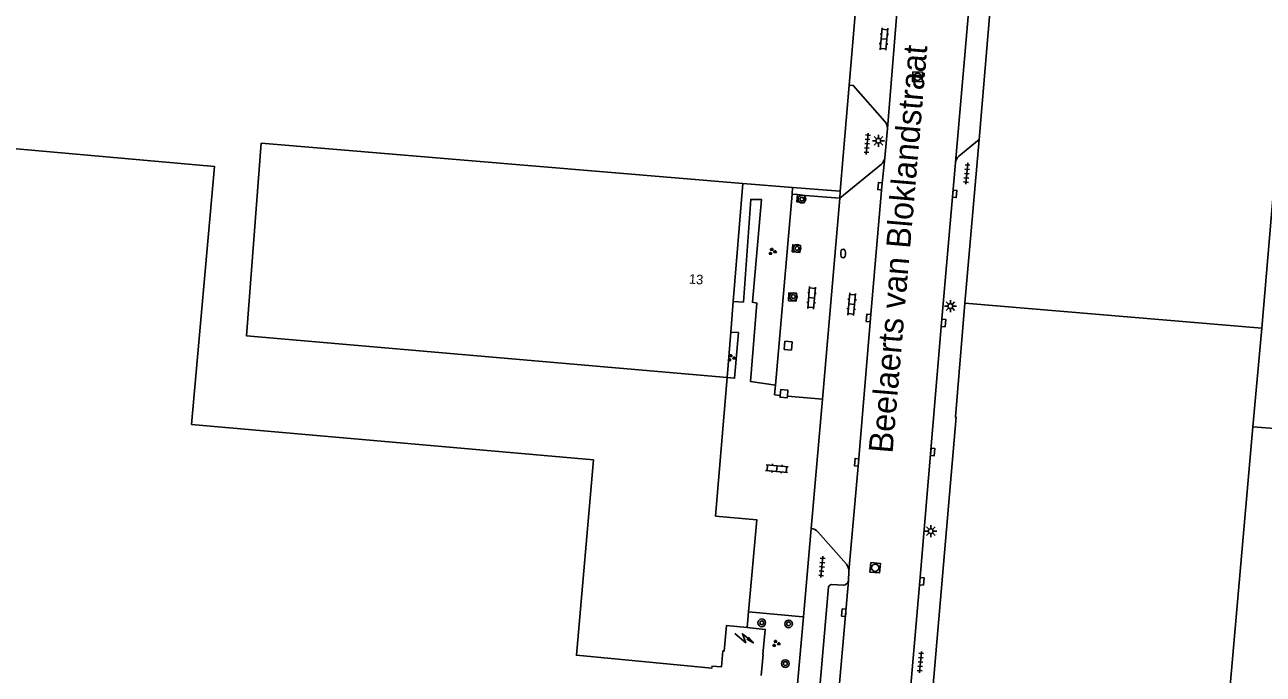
# Model space of a CAD drawing. Extents: x 131000 to 133014, y 396499 to 399001.
# Drawn here: x 132167.8 to 132296.6, y 397325.4 to 397393 of the extents above; entities that cross this region are included whole.
import ezdxf

# ---------------------------------------------------------------- set-up
doc = ezdxf.new("R2010")
doc.units = 0
for name, color, linetype in [('gg-afsc-hekwerk', 7, 'Continuous'), ('gg-anno-huisnummerreeks BGT', 7, 'Continuous'), ('gg-anno-openbare ruimte label', 7, 'Continuous'), ('gg-bbg-gedigitaliseerde bebouwing', 7, 'Continuous'), ('gg-bbg-hoofdgebouw', 7, 'Continuous'), ('gg-bbg-tussenscheiding', 7, 'Continuous'), ('gg-knt-verharding', 7, 'Continuous'), ('gg-knt-verharding nz', 7, 'Continuous'), ('gt-symb-boom', 7, 'Continuous'), ('gt-symb-brandkraan', 7, 'Continuous'), ('gt-symb-groenvak', 7, 'Continuous'), ('gt-symb-klinker verharding', 7, 'Continuous'), ('gt-symb-kolk', 7, 'Continuous'), ('gt-symb-lichtmast', 7, 'Continuous'), ('gt-symb-rioolschacht', 7, 'Continuous'), ('gt-symb-tegel verharding', 7, 'Continuous'), ('gt-symb-trafo symbool', 7, 'Continuous')]:
    doc.layers.add(name, color=color, linetype=linetype)

# ---------------------------------------------------------------- blocks, each defined once
blk = doc.blocks.new('gt0-KL1')
at = {"layer": 'gt-symb-klinker verharding'}
for p, q in [((-1.15, 0.3), (1.15, 0.3)), ((-1, -0.3), (-1, 0.3)), ((-0.5, 0.3), (-0.5, 0.45)), ((0, -0.3), (0, 0.3)), ((0.5, 0.3), (0.5, 0.45)), ((1, -0.3), (1, 0.3)), ((-1.15, -0.3), (1.15, -0.3)), ((-0.5, -0.45), (-0.5, -0.3)), ((0.5, -0.45), (0.5, -0.3))]:
    blk.add_line(p, q, dxfattribs=at)
blk = doc.blocks.new('gt0-KOLK')
at = {"layer": 'gt-symb-kolk'}
blk.add_lwpolyline([(0, 0), (0.38, 0), (0.38, 0.4), (-0.38, 0.4), (-0.38, 0), (0, 0)], dxfattribs=at)
blk = doc.blocks.new('gt0-TEG1')
at = {"layer": 'gt-symb-tegel verharding'}
for p, q in [((-1.12, 0), (1.12, 0)), ((-0.9, -0.25), (-0.9, 0.25)), ((-0.45, -0.25), (-0.45, 0.25)), ((0, -0.25), (0, 0.25)), ((0.45, -0.25), (0.45, 0.25)), ((0.9, -0.25), (0.9, 0.25))]:
    blk.add_line(p, q, dxfattribs=at)
blk = doc.blocks.new('gt0-LMAST')
at = {"layer": 'gt-symb-lichtmast'}
for p, q in [((-0.18, 0.17), (-0.45, 0.44)), ((-0.01, 0.25), (-0.01, 0.62)), ((0.17, 0.17), (0.44, 0.44)), ((-0.26, 0), (-0.63, 0)), ((-0.18, -0.18), (-0.45, -0.45)), ((-0.01, -0.25), (-0.01, -0.63)), ((0.44, -0.45), (0.17, -0.18)), ((0.24, 0), (0.62, 0))]:
    blk.add_line(p, q, dxfattribs=at)
blk.add_circle((-0.01, 0), 0.25, dxfattribs=at)
blk = doc.blocks.new('gt0-RS')
at = {"layer": 'gt-symb-rioolschacht'}
blk.add_lwpolyline([(-0.5, -0.5), (0.5, -0.5), (0.5, 0.5), (-0.5, 0.5)], close=True, dxfattribs=at)
blk.add_circle((0, 0), 0.375, dxfattribs=at)
blk = doc.blocks.new('gt0-BOOM')
at = {"layer": 'gt-symb-boom'}
for radius in [0.4, 0.2]:
    blk.add_circle((0, 0), radius, dxfattribs=at)
blk = doc.blocks.new('gt0-BR')
at = {"layer": 'gt-symb-brandkraan'}
for centre, radius, start, end in [((-0.24, 0), 0.206, 107.5669, 252.4331), ((0.6, -2.66), 3, 106.892, 107.5669), ((0, -0.69), 0.938, 73.108, 106.892), ((-0.6, -2.66), 3, 72.4331, 73.108), ((0.24, 0), 0.206, 287.567, 72.4331), ((0.6, 2.66), 3, 252.4331, 253.108), ((0, 0.69), 0.938, 253.108, 286.8921), ((-0.6, 2.66), 3, 286.8921, 287.567)]:
    blk.add_arc(centre, radius, start, end, dxfattribs=at)
blk = doc.blocks.new('gt0-GRVAK')
at = {"layer": 'gt-symb-groenvak'}
for p, q in [((-0.11, 0.19), (-0.23, 0.24)), ((-0.18, 0.15), (0.09, 0.15)), ((-0.09, 0.21), (-0.16, 0.32)), ((-0.05, 0.21), (-0.05, 0.39)), ((0, 0.21), (0.06, 0.32)), ((0.02, 0.19), (0.13, 0.24)), ((0.26, -0.05), (0.2, 0.06)), ((0.3, -0.05), (0.3, 0.13)), ((0.35, -0.05), (0.41, 0.06)), ((-0.24, -0.23), (-0.36, -0.18)), ((-0.32, -0.26), (-0.05, -0.26)), ((-0.23, -0.21), (-0.29, -0.09)), ((-0.18, -0.2), (-0.18, -0.02)), ((-0.14, -0.21), (-0.07, -0.09)), ((-0.12, -0.23), (0, -0.18)), ((0.24, -0.07), (0.12, -0.02)), ((0.17, -0.11), (0.44, -0.11)), ((0.37, -0.07), (0.49, -0.02))]:
    blk.add_line(p, q, dxfattribs=at)
blk = doc.blocks.new('gt0-HSP')
at = {"layer": 'gt-symb-trafo symbool'}
for points in [[(0.77, 0.75), (-0.53, 0), (0.47, 0), (-0.83, -0.75)], [(-0.22, -0.24), (-0.83, -0.75), (-0.08, -0.48)]]:
    blk.add_lwpolyline(points, dxfattribs=at)

msp = doc.modelspace()

# ---------------------------------------------------------------- linework, layer by layer
at = {"layer": 'gg-afsc-hekwerk'}
for p, q in [((132269.03, 397404.38), (132267.06, 397381.04)), ((132253.52, 397386.69), (132254.18, 397394.44)), ((132253.52, 397386.69), (132252.58, 397375.64)), ((132265.58, 397364.01), (132267.06, 397381.04)), ((132242.47, 397376.46), (132247.65, 397376.04)), ((132247.65, 397376.04), (132252.58, 397375.64)), ((132239.61, 397341.86), (132240.83, 397356.27)), ((132243.06, 397331.92), (132242.91, 397330.28))]:
    msp.add_line(p, q, dxfattribs=at)
msp.add_lwpolyline([(132243.06, 397331.92), (132243.94, 397341.46), (132239.61, 397341.86)], dxfattribs=at)
at = {"layer": 'gg-bbg-gedigitaliseerde bebouwing'}
for p, q in [((132185.09, 397351.4), (132226.92, 397347.7)), ((132376.36, 397344.66), (132295.55, 397351.14))]:
    msp.add_line(p, q, dxfattribs=at)
for points in [[(132240.83, 397356.27), (132190.81, 397360.61), (132192.35, 397380.63), (132242.47, 397376.46)], [(132185.09, 397351.4), (132187.48, 397378.23), (132164.93, 397380.24), (132164.91, 397380.02), (132164.73, 397380.04)], [(132295.55, 397351.14), (132291.71, 397307.62), (132296.25, 397307.21), (132295.51, 397299.09)]]:
    msp.add_lwpolyline(points, dxfattribs=at)
at = {"layer": 'gg-bbg-hoofdgebouw'}
for p, q in [((132242.47, 397376.46), (132241.47, 397364.16)), ((132241.47, 397364.16), (132241.21, 397360.99)), ((132296.46, 397361.42), (132265.58, 397364.01)), ((132241.21, 397360.99), (132240.83, 397356.27))]:
    msp.add_line(p, q, dxfattribs=at)
for points in [[(132338.25, 397412.47), (132301.09, 397415.76), (132296.46, 397361.42)], [(132265.58, 397364.01), (132264.58, 397352.18), (132264.66, 397352.17), (132260.01, 397298.05)], [(132242.91, 397330.28), (132240.78, 397330.49), (132240.52, 397327.83), (132240.4, 397327.84), (132240.24, 397326.18), (132239.26, 397326.27), (132239.25, 397326.05), (132225.15, 397327.38), (132226.92, 397347.7)], [(132244.38, 397325.29), (132244.58, 397327.47), (132244.55, 397327.47), (132244.8, 397330.08), (132242.91, 397330.28)]]:
    msp.add_lwpolyline(points, dxfattribs=at)
at = {"layer": 'gg-bbg-tussenscheiding'}
msp.add_line((132296.46, 397361.42), (132295.55, 397351.14), dxfattribs=at)
at = {"layer": 'gg-knt-verharding'}
for p, q in [((132257.23, 397379.13), (132257.52, 397382.18)), ((132264.94, 397379.29), (132267.06, 397381.04)), ((132256.89, 397378.47), (132252.55, 397374.91)), ((132247.6, 397375.35), (132245.88, 397355.49)), ((132247.65, 397376.04), (132247.6, 397375.35)), ((132247.6, 397375.35), (132248.17, 397375.3)), ((132248.17, 397375.3), (132248.96, 397375.19)), ((132252.55, 397374.91), (132248.96, 397375.19)), ((132252.58, 397375.64), (132252.55, 397374.91)), ((132248.78, 397331.4), (132249.59, 397340.58)), ((132253.26, 397336.85), (132250.28, 397340.24)), ((132253.46, 397335.12), (132253.5, 397336.14)), ((132247.86, 397293.52), (132251.39, 397334.5)), ((132251.71, 397334.74), (132252.93, 397334.66)), ((132248.72, 397331.4), (132243.06, 397331.92)), ((132247.07, 397312.09), (132248.78, 397331.4)), ((132248.78, 397331.4), (132248.72, 397331.4))]:
    msp.add_line(p, q, dxfattribs=at)
for points in [[(132257.26, 397382.89), (132253.95, 397386.65), (132253.52, 397386.69)], [(132264.59, 397378.64), (132263.15, 397361.96), (132260.89, 397335.1), (132257.34, 397294.24), (132257.16, 397291.98)], [(132248.96, 397375.19), (132248.86, 397374.44), (132248.07, 397374.55), (132248.17, 397375.3)], [(132245.88, 397355.49), (132243.28, 397355.84), (132243.94, 397364.02), (132243.47, 397364.1), (132244.4, 397374.79), (132243.3, 397374.8), (132242.53, 397364.11), (132241.47, 397364.16)], [(132247.59, 397369.35), (132247.67, 397370.08), (132248.47, 397369.99), (132248.39, 397369.27), (132247.59, 397369.35)], [(132247.22, 397364.26), (132248.01, 397364.22), (132248.06, 397365.04), (132247.27, 397365.08), (132247.22, 397364.26)], [(132241.21, 397360.99), (132242.01, 397360.94), (132241.61, 397356.19), (132240.83, 397356.27)], [(132246.77, 397359.2), (132247.52, 397359.13), (132247.59, 397359.97), (132246.84, 397360.04), (132246.77, 397359.2)], [(132247.1, 397354.34), (132247.16, 397354.95), (132246.41, 397355.02), (132246.36, 397354.41)], [(132247.1, 397354.34), (132247.08, 397354.15), (132246.34, 397354.22), (132246.36, 397354.41)]]:
    msp.add_lwpolyline(points, dxfattribs=at)
for centre, radius, start, end in [((132256.5, 397382.22), 1.01, 357.8103, 41.4156), ((132256.18, 397379.26), 1.06, 311.9904, 353.3052), ((132265.71, 397378.45), 1.14, 132.7757, 170.4862), ((132249.54, 397339.62), 0.963, 39.9118, 87.091), ((132252.27, 397336.12), 1.23, 0.832, 36.4237), ((132251.71, 397334.42), 0.323, 89.7585, 165.4844), ((132252.9, 397335.23), 0.567, 272.4328, 348.6455)]:
    msp.add_arc(centre, radius, start, end, dxfattribs=at)
at = {"layer": 'gg-knt-verharding nz'}
for p, q in [((132250.75, 397354.02), (132252.55, 397374.91)), ((132245.76, 397354.46), (132245.88, 397355.49)), ((132245.76, 397354.46), (132246.36, 397354.41)), ((132247.1, 397354.34), (132250.75, 397354.02)), ((132249.59, 397340.58), (132250.75, 397354.02))]:
    msp.add_line(p, q, dxfattribs=at)
for points in [[(132267.06, 397407.25), (132265.91, 397393.81), (132264.59, 397378.64)], [(132257.52, 397382.18), (132258.5, 397394.16), (132258.9, 397398.43)], [(132253.5, 397336.14), (132254.52, 397347.44), (132255.74, 397362.45), (132256.94, 397376.15), (132257.23, 397379.13)], [(132249.79, 397292.59), (132251.63, 397314.19), (132253.46, 397335.12)]]:
    msp.add_lwpolyline(points, dxfattribs=at)

# ---------------------------------------------------------------- block references
at = {"layer": 'gt-symb-boom'}
for p in [(132248.61, 397374.82), (132248.11, 397369.7), (132247.72, 397364.69), (132244.44, 397330.76), (132247.23, 397330.65), (132246.89, 397326.52)]:
    msp.add_blockref('gt0-BOOM', p, dxfattribs=at)
at = {"layer": 'gt-symb-brandkraan', "rotation": -89.71755830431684}
msp.add_blockref('gt0-BR', (132252.9, 397369.17), dxfattribs=at)
at = {"layer": 'gt-symb-groenvak'}
for p in [(132245.52, 397369.37), (132241.27, 397358.31), (132245.91, 397328.61)]:
    msp.add_blockref('gt0-GRVAK', p, dxfattribs=at)
at = {"layer": 'gt-symb-klinker verharding'}
for p, rotation in [((132257.15, 397391.47), -95.04916646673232), ((132249.62, 397364.56), -95.04916646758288), ((132253.79, 397363.89), -95.04916646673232), ((132246.01, 397346.8), -5.163306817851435)]:
    msp.add_blockref('gt0-KL1', p, dxfattribs=dict(at, rotation=rotation))
at = {"layer": 'gt-symb-kolk'}
for p, rotation in [((132256.94, 397376.15), 85.0064901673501), ((132264.31, 397375.39), -94.95331107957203), ((132255.74, 397362.45), 85.33888629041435), ((132263.15, 397361.96), -94.89633572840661), ((132262.02, 397348.54), -94.81524379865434), ((132254.52, 397347.44), 84.84429481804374), ((132260.89, 397335.1), -94.82328498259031), ((132253.17, 397331.8), 85.0064901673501)]:
    msp.add_blockref('gt0-KOLK', p, dxfattribs=dict(at, rotation=rotation))
at = {"layer": 'gt-symb-lichtmast'}
for p in [(132256.58, 397380.89), (132264.07, 397363.69), (132262.03, 397340.29)]:
    msp.add_blockref('gt0-LMAST', p, dxfattribs=at)
at = {"layer": 'gt-symb-rioolschacht'}
for p, rotation in [((132260.64, 397387.55), -92.26028969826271), ((132256.24, 397336.49), -95.71460786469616)]:
    msp.add_blockref('gt0-RS', p, dxfattribs=dict(at, rotation=rotation))
at = {"layer": 'gt-symb-tegel verharding'}
for p, rotation in [((132255.41, 397380.58), -95.04916646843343), ((132265.77, 397377.48), -95.04916646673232), ((132250.7, 397336.58), -95.04916646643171), ((132260.95, 397326.68), 84.83669318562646)]:
    msp.add_blockref('gt0-TEG1', p, dxfattribs=dict(at, rotation=rotation))
at = {"layer": 'gt-symb-trafo symbool', "rotation": 109.88516511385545}
msp.add_blockref('gt0-HSP', (132242.59, 397329.19), dxfattribs=at)

# ---------------------------------------------------------------- texts
at = {"layer": 'gg-anno-huisnummerreeks BGT'}
msp.add_text('13', height=1, rotation=355.4, dxfattribs=at).set_placement((132236.83, 397366.05))
at = {"layer": 'gg-anno-openbare ruimte label'}
msp.add_text('Beelaerts van Bloklandstraat', height=2.5, rotation=85.1, dxfattribs=at).set_placement((132258.04, 397348.33))

doc.saveas('drawing.dxf')
